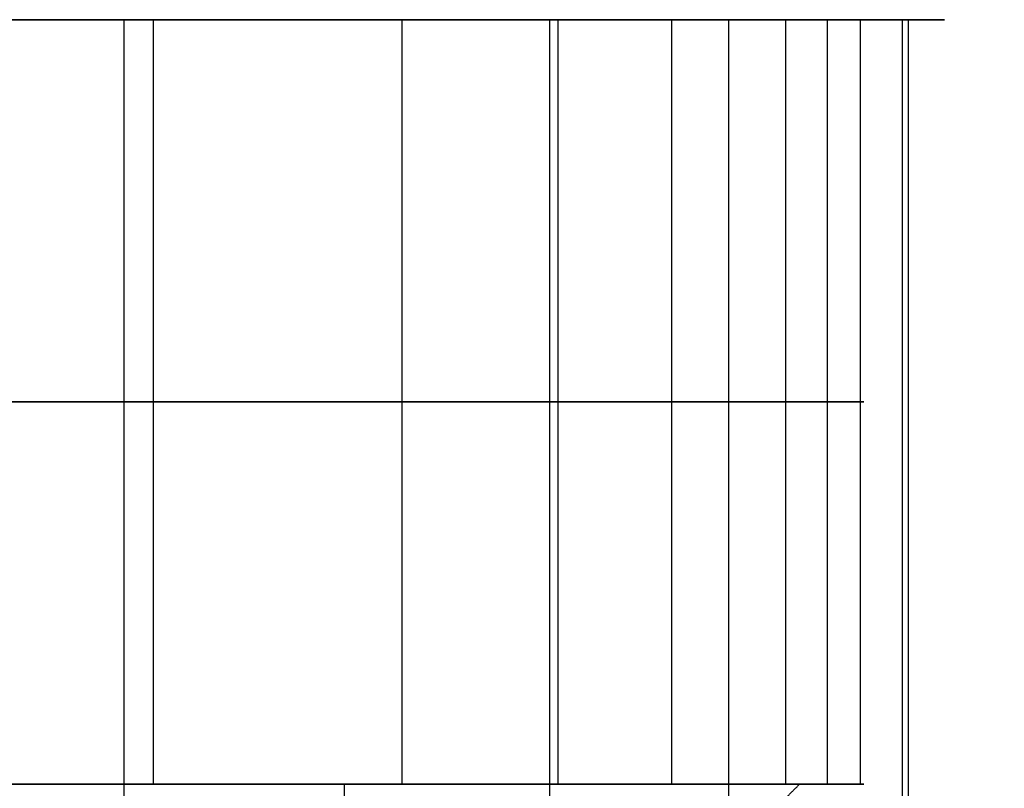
# Model space of a CAD drawing. Header units: centimetres. Extents: x -14.2 to 14.2, y -23.9 to 0.
# Tile 336 of 656: x -12.2 to -9.8, y -7.7 to -5.7. Entities that reach past the tile are written whole.
import ezdxf

# ---------------------------------------------------------------- set-up
doc = ezdxf.new("R2010")
doc.units = ezdxf.units.CM
doc.layers.add('Default', color=7, linetype='Continuous', true_color=0x000000)

msp = doc.modelspace()

# ---------------------------------------------------------------- linework, layer by layer
at = {"layer": 'Default'}
for p, q in [((-11.9485, -5.75, 1.3854), (-11.9485, -11.15, 1.3854)), ((-11.8749, -7.65, 1.1994), (-11.8749, -5.75, 1.1994)), ((-11.4451, -5.75, 1.4893), (-11.4451, -5.75, 1.2892)), ((-11.4451, -5.75, -1.2892), (-11.4451, -5.75, -1.4893)), ((-10.5868, -7.65, -0.8132), (-10.5868, -5.75, -0.8132)), ((-10.4454, -11.1958, -0.9546), (-10.4454, -5.75, -0.9546)), ((-10.2006, -7.65, 0.4749), (-10.2006, -5.75, 0.4749)), ((-9.9107, -5.75, 0.0451), (-10.1108, -5.75, 0.0451)), ((-10.0146, -5.75, 0.5485), (-10.0146, -11.15, 0.5485)), ((-10.3043, -6.7, -0.5307), (-10.8693, -6.7, -1.0957)), ((-11.4877, -7.65, 1.287), (-11.4877, -7.65, 1.1266)), ((-11.4877, -7.65, -1.1266), (-11.4877, -7.65, -1.287)), ((-11.4, -7.714, 1.066), (-11.4, -7.65, 1.13)), ((-11.4, -7.6835, -1.0965), (-11.4, -7.65, -1.13)), ((-10.113, -7.65, 0.0877), (-10.2734, -7.65, 0.0877))]:
    msp.add_line(p, q, dxfattribs=at)
at = {"layer": 'Default', "extrusion": (0, -1, 0)}
for centre, radius, start, end in [((-11.4, 0, 5.75), 1.49, 340.0362, 289.9638), ((-11.4, 0, 7.65), 1.29, 353.6248, 276.3752), ((-11.4, 0, 7.65), 1.13, 0, 180), ((-11.4, 0, 7.65), 1.13, 180, 0), ((-11.3289, -0.636, 7.65), 0.65, 276.3752, 315), ((-10.764, -0.0711, 7.65), 0.65, 315, 353.6248)]:
    msp.add_arc(centre, radius, start, end, dxfattribs=at)
at = {"layer": 'Default', "extrusion": (0, 1, 0)}
for centre, radius, start, end in [((11.4, 0, -5.75), 1.29, 263.6248, 186.3752), ((11.3289, -0.636, -5.75), 0.65, 225, 263.6248), ((10.764, -0.0711, -5.75), 0.65, 186.3752, 225), ((11.4, 0, -6.7), 1.29, 263.6248, 186.3752), ((11.3289, -0.636, -6.7), 0.65, 225, 263.6248), ((10.764, -0.0711, -6.7), 0.65, 186.3752, 225)]:
    msp.add_arc(centre, radius, start, end, dxfattribs=at)
at = {"layer": 'Default'}
for points in [[(-11.2568, -7.65, -1.282), (-11.2568, -6.7, -1.282), (-11.2568, -5.75, -1.282)], [(-10.8913, -5.75, -1.4005), (-10.4454, -5.75, -0.9546), (-9.9995, -5.75, -0.5087)], [(-10.8913, -5.75, -1.4005), (-10.8913, -8.45, -1.4005), (-10.8913, -11.15, -1.4005)], [(-10.8693, -5.75, -1.0957), (-10.5868, -5.75, -0.8132), (-10.3043, -5.75, -0.5307)], [(-10.8693, -7.65, -1.0957), (-10.8693, -6.7, -1.0957), (-10.8693, -5.75, -1.0957)], [(-10.3043, -5.75, -0.5307), (-10.3043, -6.7, -0.5307), (-10.3043, -7.65, -0.5307)], [(-10.118, -7.65, -0.1432), (-10.118, -6.7, -0.1432), (-10.118, -5.75, -0.1432)], [(-9.9995, -11.15, -0.5087), (-9.9995, -8.45, -0.5087), (-9.9995, -5.75, -0.5087)], [(-10.8693, -7.65, -1.0957), (-10.5868, -7.65, -0.8132), (-10.3043, -7.65, -0.5307)], [(-10.3188, -7.6988), (-10.2944, -7.6744), (-10.27, -7.65)]]:
    msp.add_open_spline(points, degree=2, dxfattribs=at)

doc.saveas('drawing.dxf')
